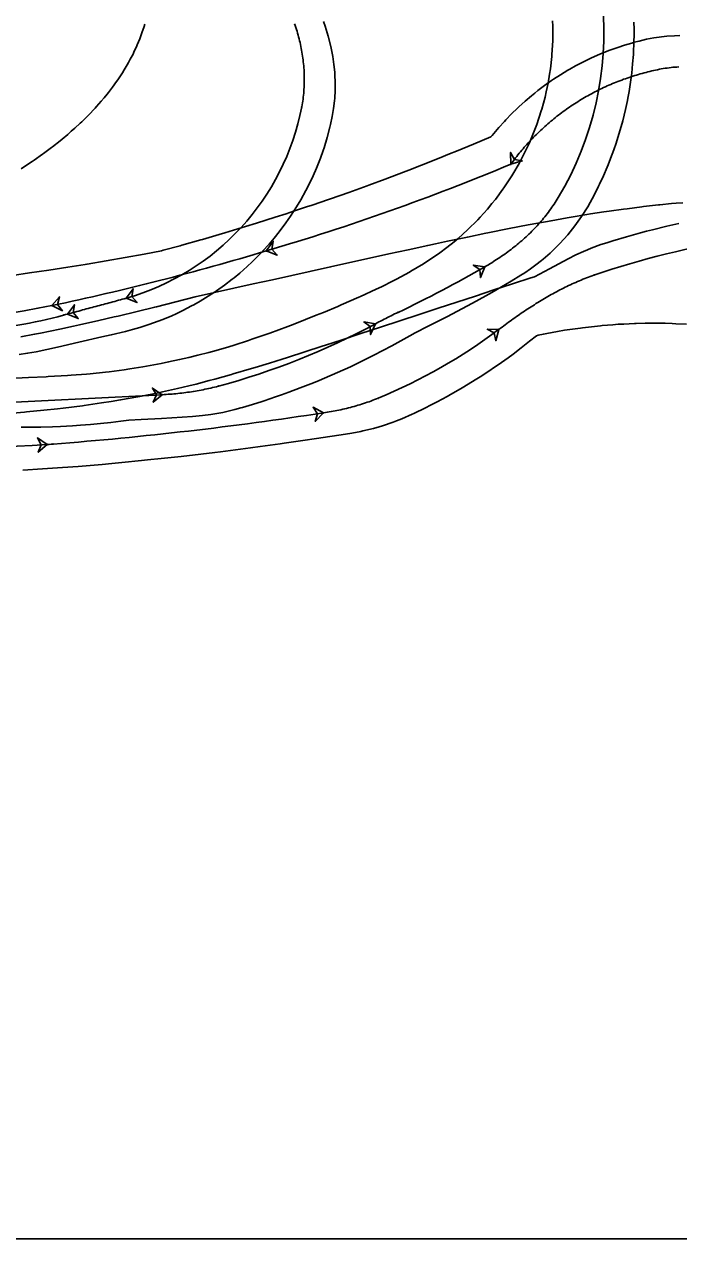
# Model space of a CAD drawing. Extents: x 973688 to 979179, y 703586 to 707602.
# Drawn here: x 977809.3 to 977920.5, y 704205.4 to 704411.9 of the extents above; entities that cross this region are included whole.
import ezdxf

# ---------------------------------------------------------------- set-up
doc = ezdxf.new("R2010")
doc.units = 0
for name, color, linetype in [('0-NPLT', 7, 'Continuous'), ('NB Left', 7, 'Continuous'), ('NO PLOT', 7, 'Continuous'), ('SB Left', 7, 'Continuous')]:
    doc.layers.add(name, color=color, linetype=linetype)

msp = doc.modelspace()

# ---------------------------------------------------------------- linework, layer by layer
at = {"layer": '0-NPLT'}
for points in [[(977806.68, 704351.66), (977810, 704351.82), (977812.99, 704351.96), (977813.32, 704351.98), (977816.6, 704352.17), (977817.26, 704352.21), (977819.86, 704352.42), (977820.5, 704352.47), (977823.07, 704352.74), (977823.71, 704352.82), (977826.25, 704353.15), (977827.2, 704353.29), (977829.41, 704353.64), (977830.67, 704353.86), (977832.56, 704354.21), (977833.81, 704354.47), (977835.68, 704354.87), (977837.24, 704355.23), (977838.79, 704355.61), (977840.64, 704356.09), (977841.87, 704356.43), (977844.02, 704357.06), (977844.93, 704357.33), (977847.37, 704358.12), (977847.97, 704358.32), (977851.01, 704359.38), (977854.06, 704360.5), (977854.97, 704360.85), (977857.1, 704361.67), (977858.92, 704362.4), (977860.14, 704362.9), (977862.56, 704363.91), (977863.16, 704364.17), (977866.15, 704365.48), (977866.45, 704365.62), (977869.1, 704366.85), (977869.98, 704367.26), (977871.99, 704368.27), (977872.56, 704368.56), (977874.73, 704369.74), (977875, 704369.89), (977877.11, 704371.15), (977877.37, 704371.31), (977879.16, 704372.49), (977879.91, 704373.02), (977881.13, 704373.94), (977882.33, 704374.89), (977883.03, 704375.48), (977884.62, 704376.91), (977886.35, 704378.64), (977886.77, 704379.08), (977887.99, 704380.45), (977888.78, 704381.39), (977889.35, 704382.11), (977890.63, 704383.82), (977890.8, 704384.07), (977892.15, 704386.11), (977892.31, 704386.37), (977893.38, 704388.21), (977893.82, 704389.01), (977894.5, 704390.37), (977895.14, 704391.75), (977895.51, 704392.59), (977896.29, 704394.57), (977896.39, 704394.85), (977897.16, 704397.16), (977897.24, 704397.45), (977897.8, 704399.51), (977898.01, 704400.39), (977898.32, 704401.88), (977898.58, 704403.38), (977898.71, 704404.28), (977898.95, 704406.4), (977898.98, 704406.7), (977899.12, 704409.13), (977899.12, 704409.44), (977899.12, 704411.58), (977899.09, 704412.49)], [(977912.91, 704412.23), (977912.93, 704411.06), (977912.93, 704410.27), (977912.91, 704408.71), (977912.84, 704407.13), (977912.81, 704406.74), (977912.69, 704405.16), (977912.53, 704403.59), (977912.48, 704403.2), (977912.33, 704402.03), (977912.08, 704400.46), (977911.87, 704399.3), (977911.79, 704398.91), (977911.47, 704397.37), (977911, 704395.45), (977910.58, 704393.92), (977910, 704392.04), (977909.88, 704391.66), (977909.5, 704390.54), (977908.95, 704389.06), (977908.51, 704387.96), (977908.36, 704387.59), (977907.74, 704386.14), (977907.08, 704384.71), (977906.91, 704384.35), (977906.2, 704382.94), (977905.06, 704380.86), (977904.02, 704379.18), (977902.88, 704377.59), (977901.65, 704376.07), (977900.34, 704374.62), (977899.51, 704373.79), (977898.65, 704372.99), (977897.47, 704371.97), (977897.17, 704371.73), (977896.25, 704371), (977895.31, 704370.31), (977894.35, 704369.65), (977893.7, 704369.22), (977892.04, 704368.22), (977891.05, 704367.63), (977888.74, 704366.3), (977887.75, 704365.74), (977885.46, 704364.47), (977884.48, 704363.93), (977881.21, 704362.2), (977877.93, 704360.53), (977875.71, 704359.41), (977874.79, 704358.91), (977871.75, 704357.23), (977870.23, 704356.42), (977868.7, 704355.63), (977866.55, 704354.56), (977865.63, 704354.11), (977864.7, 704353.67), (977862.53, 704352.68), (977860.33, 704351.73), (977859.39, 704351.34), (977858.44, 704350.95), (977856.2, 704350.07), (977854.27, 704349.35), (977852.98, 704348.88), (977852, 704348.54), (977850.03, 704347.88), (977849.7, 704347.77), (977848.05, 704347.25), (977846.39, 704346.75), (977846.06, 704346.65), (977845.05, 704346.38), (977843.71, 704346.05), (977843.03, 704345.9), (977842.34, 704345.77), (977840.97, 704345.54), (977839.59, 704345.35), (977837.86, 704345.18), (977836.11, 704345.07), (977832.62, 704344.88), (977829.14, 704344.7), (977827.06, 704344.59), (977825.69, 704344.4), (977823.97, 704344.2), (977822.25, 704344.01), (977820.54, 704343.85), (977818.84, 704343.72), (977817.48, 704343.62), (977815.45, 704343.51), (977814.1, 704343.45), (977812.09, 704343.39), (977810.41, 704343.37), (977808.74, 704343.37)], [(977887.58, 704370.67), (977887.87, 704370.84), (977888.16, 704371.01), (977888.44, 704371.18), (977888.73, 704371.35), (977889.01, 704371.53), (977889.29, 704371.7), (977889.57, 704371.88), (977889.85, 704372.07), (977890.13, 704372.25), (977890.41, 704372.44), (977890.68, 704372.63), (977890.95, 704372.82), (977891.23, 704373.01), (977891.49, 704373.21), (977891.76, 704373.41), (977892.03, 704373.61), (977892.29, 704373.81), (977892.55, 704374.02), (977892.81, 704374.23), (977893.07, 704374.44), (977893.33, 704374.65), (977893.58, 704374.87), (977893.84, 704375.08), (977894.09, 704375.3), (977894.33, 704375.53), (977894.58, 704375.75), (977894.82, 704375.98), (977895.06, 704376.21), (977895.3, 704376.44), (977895.54, 704376.68), (977895.77, 704376.91), (977896.01, 704377.15), (977896.24, 704377.4), (977896.46, 704377.64), (977896.69, 704377.89), (977896.91, 704378.14), (977897.13, 704378.39), (977897.34, 704378.64), (977897.56, 704378.9), (977897.77, 704379.16), (977897.97, 704379.42), (977898.18, 704379.68), (977898.38, 704379.95), (977898.58, 704380.21), (977898.77, 704380.48), (977898.96, 704380.76), (977899.15, 704381.03), (977899.34, 704381.31), (977899.52, 704381.59), (977899.7, 704381.87), (977899.88, 704382.15), (977900.05, 704382.44)], [(977887.58, 704370.67), (977885.6, 704370.93), (977886.72, 704370.17), (977886.81, 704368.82), (977887.58, 704370.67)], [(977868.97, 704360.95), (977869.26, 704361.11), (977869.56, 704361.27), (977869.85, 704361.42), (977870.15, 704361.58), (977870.44, 704361.73), (977870.74, 704361.88), (977871.04, 704362.03), (977871.34, 704362.18), (977871.63, 704362.33), (977871.93, 704362.48), (977872.23, 704362.63), (977872.53, 704362.77), (977872.83, 704362.91)], [(977868.97, 704360.95), (977867, 704361.28), (977868.09, 704360.48), (977868.14, 704359.13), (977868.97, 704360.95)], [(977832.72, 704348.91), (977831.07, 704350.04), (977831.73, 704348.86), (977831.2, 704347.61), (977832.72, 704348.91)], [(977832.72, 704348.91), (977833.06, 704348.93), (977833.39, 704348.95), (977833.72, 704348.97), (977834.05, 704348.99), (977834.39, 704349.02), (977834.72, 704349.05), (977835.05, 704349.08), (977835.38, 704349.11), (977835.71, 704349.15), (977836.05, 704349.18), (977836.38, 704349.22), (977836.71, 704349.26), (977837.04, 704349.31), (977837.37, 704349.36), (977837.7, 704349.4), (977838.03, 704349.46), (977838.36, 704349.51), (977838.68, 704349.57), (977839.01, 704349.63), (977839.34, 704349.69), (977839.67, 704349.75), (977839.99, 704349.82), (977840.32, 704349.89), (977840.64, 704349.96), (977840.97, 704350.03), (977841.29, 704350.11), (977841.62, 704350.19), (977841.94, 704350.27), (977842.26, 704350.36)]]:
    msp.add_lwpolyline(points, dxfattribs=at)
for points in [[(977887.58, 704370.67), (977885.6, 704370.93), (977886.72, 704370.17), (977886.81, 704368.82)], [(977868.97, 704360.95), (977867, 704361.28), (977868.09, 704360.48), (977868.14, 704359.13)], [(977832.72, 704348.91), (977831.07, 704350.04), (977831.73, 704348.86), (977831.2, 704347.61)]]:
    msp.add_lwpolyline(points, close=True, dxfattribs=at)
for centre in [(977900.05, 704382.44), (977900.05, 704382.44), (977887.58, 704370.67), (977887.58, 704370.67), (977872.83, 704362.91), (977872.83, 704362.91), (977868.97, 704360.95), (977868.97, 704360.95), (977842.26, 704350.36), (977842.26, 704350.36), (977832.72, 704348.91), (977832.72, 704348.91)]:
    msp.add_circle(centre, 0.0417, dxfattribs=at)
for centre, radius, start, end in [((977853, 704410.55), 54.81, 329.1428, 40.9126), ((977780.42, 704556.5), 214.52, 295.5175, 299.9692), ((977809.53, 704471.86), 125.84, 285.0795, 298.1905), ((977575.91, 709194.83), 4852.72, 271.30863, 273.03356)]:
    msp.add_arc(centre, radius, start, end, dxfattribs=at)
at = {"layer": 'NB Left'}
for points in [[(977807.27, 704369.19), (977810.19, 704369.6), (977813.44, 704370.08), (977816.69, 704370.59), (977819.62, 704371.06), (977819.94, 704371.12), (977823.19, 704371.67), (977826.44, 704372.24), (977829.68, 704372.82), (977832.59, 704373.38), (977832.91, 704373.46), (977835.77, 704374.24), (977836.08, 704374.33), (977839.26, 704375.22), (977839.57, 704375.31), (977842.43, 704376.14), (977843.38, 704376.42), (977845.59, 704377.09), (977846.86, 704377.48), (977848.76, 704378.06), (977851.91, 704379.06), (977853.8, 704379.67), (977855.05, 704380.09), (977857.25, 704380.82), (977858.19, 704381.13), (977861, 704382.1), (977861.31, 704382.2), (977864.43, 704383.3), (977867.54, 704384.42), (977867.85, 704384.53), (977870.64, 704385.56), (977873.73, 704386.73), (977874.65, 704387.09), (977876.8, 704387.92), (977879.81, 704389.11), (977881.58, 704389.83), (977882.76, 704390.31), (977885.66, 704391.51), (977888.58, 704392.74), (977888.83, 704392.95), (977889.97, 704394.31), (977890.9, 704395.37), (977891.14, 704395.62), (977892.11, 704396.64), (977893.11, 704397.62), (977893.37, 704397.86), (977894.41, 704398.81), (977895.49, 704399.73), (977896.04, 704400.18), (977896.59, 704400.62), (977897.73, 704401.48), (977898.91, 704402.32), (977899.21, 704402.52), (977900.43, 704403.31), (977901.68, 704404.07), (977902, 704404.26), (977902.98, 704404.8), (977904.32, 704405.5), (977905.35, 704406.01), (977905.7, 704406.17), (977907.14, 704406.8), (977908.62, 704407.4), (977909, 704407.54), (977910.15, 704407.95), (977911.33, 704408.34), (977912.54, 704408.69), (977912.95, 704408.81), (977913.77, 704409.02), (977915.02, 704409.32), (977916.3, 704409.57), (977917.17, 704409.7), (977917.6, 704409.75), (977918.48, 704409.85), (977919.81, 704409.93), (977920.7, 704409.95)], [(977920.54, 704404.63), (977920.21, 704404.61), (977919.87, 704404.59), (977919.54, 704404.56), (977919.21, 704404.52), (977918.88, 704404.48), (977918.55, 704404.44), (977918.22, 704404.39), (977917.89, 704404.34), (977917.56, 704404.28), (977917.23, 704404.22), (977916.91, 704404.15), (977916.58, 704404.08), (977916.26, 704404.01), (977915.93, 704403.94), (977915.61, 704403.86), (977915.28, 704403.78), (977914.96, 704403.7), (977914.64, 704403.62), (977914.32, 704403.53), (977913.99, 704403.44), (977913.67, 704403.35), (977913.35, 704403.25), (977913.04, 704403.16), (977912.72, 704403.06), (977912.4, 704402.95), (977912.08, 704402.85), (977911.77, 704402.74), (977911.45, 704402.63), (977911.14, 704402.52), (977910.83, 704402.4), (977910.52, 704402.29), (977910.2, 704402.16), (977909.89, 704402.04), (977909.59, 704401.92), (977909.28, 704401.79), (977908.97, 704401.66), (977908.67, 704401.53), (977908.36, 704401.39), (977908.06, 704401.25), (977907.75, 704401.11), (977907.45, 704400.97), (977907.15, 704400.82), (977906.85, 704400.68), (977906.56, 704400.53), (977906.26, 704400.37), (977905.97, 704400.22), (977905.67, 704400.06), (977905.38, 704399.9), (977905.09, 704399.74), (977904.8, 704399.58), (977904.51, 704399.41), (977904.22, 704399.24), (977903.94, 704399.07), (977903.65, 704398.9), (977903.37, 704398.72), (977903.09, 704398.54), (977902.81, 704398.36), (977902.53, 704398.18), (977902.25, 704397.99), (977901.97, 704397.81), (977901.7, 704397.62), (977901.43, 704397.42), (977901.16, 704397.23), (977900.89, 704397.03), (977900.62, 704396.84), (977900.35, 704396.64), (977900.09, 704396.43), (977899.83, 704396.23), (977899.56, 704396.02), (977899.3, 704395.81), (977899.05, 704395.6), (977898.79, 704395.39), (977898.54, 704395.17), (977898.28, 704394.95), (977898.03, 704394.73), (977897.78, 704394.51), (977897.54, 704394.29), (977897.29, 704394.06), (977897.05, 704393.84), (977896.81, 704393.61), (977896.57, 704393.38), (977896.33, 704393.14), (977896.09, 704392.91), (977895.86, 704392.67), (977895.63, 704392.43), (977895.39, 704392.19), (977895.17, 704391.95), (977894.94, 704391.7), (977894.72, 704391.46), (977894.49, 704391.21), (977894.27, 704390.96), (977894.06, 704390.7), (977893.84, 704390.45), (977893.62, 704390.2), (977893.41, 704389.94), (977893.2, 704389.68), (977893, 704389.42), (977892.79, 704389.16), (977892.59, 704388.89), (977892.38, 704388.63), (977892.19, 704388.36), (977891.99, 704388.09)], [(977891.99, 704388.09), (977893.91, 704388.65), (977892.58, 704388.9), (977891.94, 704390.09), (977891.99, 704388.09)], [(977921.23, 704381.55), (977920.09, 704381.46), (977919.28, 704381.39), (977917.3, 704381.19), (977917.06, 704381.16), (977914.54, 704380.88), (977914.27, 704380.85), (977911.73, 704380.53), (977911.15, 704380.45), (977908.72, 704380.11), (977907.78, 704379.97), (977905.55, 704379.63), (977904.9, 704379.53), (977902.25, 704379.09), (977901.58, 704378.98), (977898.82, 704378.49), (977895.28, 704377.84), (977894.92, 704377.77), (977891.68, 704377.15), (977888.1, 704376.43), (977887.74, 704376.36), (977884.6, 704375.71), (977881.19, 704374.99), (977879.19, 704374.56), (977877.85, 704374.27), (977874.54, 704373.55), (977871.23, 704372.83), (977867.93, 704372.1), (977864.63, 704371.37), (977861.33, 704370.64), (977858.04, 704369.92), (977854.75, 704369.19), (977851.46, 704368.46), (977848.17, 704367.74), (977844.89, 704367.01), (977841.6, 704366.29), (977838.3, 704365.56), (977835.04, 704364.71), (977831.77, 704363.87), (977831.44, 704363.79), (977828.49, 704363.06), (977825.21, 704362.27), (977824.56, 704362.12), (977821.93, 704361.51), (977818.64, 704360.78), (977817.65, 704360.56), (977815.34, 704360.06), (977812.03, 704359.37), (977811.04, 704359.17), (977808.71, 704358.75)], [(977850.41, 704373.35), (977852.28, 704372.63), (977851.37, 704373.63), (977851.59, 704374.97), (977850.41, 704373.35)], [(977813.97, 704364.05), (977815.77, 704363.19), (977814.95, 704364.26), (977815.27, 704365.57), (977813.97, 704364.05)]]:
    msp.add_lwpolyline(points, dxfattribs=at)
for points in [[(977891.99, 704388.09), (977893.91, 704388.65), (977892.58, 704388.9), (977891.94, 704390.09)], [(977850.41, 704373.35), (977852.28, 704372.63), (977851.37, 704373.63), (977851.59, 704374.97)], [(977813.97, 704364.05), (977815.77, 704363.19), (977814.95, 704364.26), (977815.27, 704365.57)]]:
    msp.add_lwpolyline(points, close=True, dxfattribs=at)
for centre in [(977891.99, 704388.09), (977891.99, 704388.09), (977850.41, 704373.35), (977850.41, 704373.35), (977813.97, 704364.05), (977813.97, 704364.05)]:
    msp.add_circle(centre, 0.0417, dxfattribs=at)
for centre, radius, start, end in [((977735.89, 704762.39), 405.55, 286.4038, 292.6385), ((977720.71, 704805.55), 451.24, 281.9269, 286.7041), ((977750.53, 704689.04), 331.12, 267.7291, 281.0455)]:
    msp.add_arc(centre, radius, start, end, dxfattribs=at)
at = {"layer": 'NO PLOT'}
msp.add_lwpolyline([(977518.51, 704645.43), (978198.51, 704645.43), (978198.51, 704205.43), (977518.51, 704205.43)], close=True, dxfattribs=at)
at = {"layer": 'SB Left'}
for points in [[(977860.13, 704412.37), (977860.43, 704411.53), (977860.95, 704409.84), (977861.38, 704408.12), (977861.72, 704406.38), (977861.91, 704405.06), (977862.04, 704403.74), (977862.07, 704403.3), (977862.13, 704401.97), (977862.12, 704400.64), (977862.05, 704399.32), (977862.02, 704398.88), (977861.86, 704397.54), (977861.64, 704396.18), (977861.35, 704394.84), (977861.24, 704394.39), (977860.77, 704392.61), (977860.23, 704390.86), (977860.08, 704390.42), (977859.61, 704389.12), (977858.93, 704387.4), (977858.38, 704386.13), (977857.99, 704385.29), (977857.16, 704383.64), (977856.26, 704382.01), (977855.55, 704380.82), (977854.54, 704379.26), (977853.74, 704378.11), (977852.63, 704376.62), (977851.76, 704375.53), (977850.89, 704374.51), (977850.62, 704374.2), (977849.5, 704372.99), (977848.34, 704371.81), (977848.04, 704371.52), (977847.14, 704370.68), (977845.89, 704369.59), (977844.94, 704368.79), (977844.62, 704368.54), (977843.3, 704367.53), (977841.95, 704366.57), (977841.61, 704366.34), (977840.56, 704365.66), (977839.15, 704364.8), (977838.07, 704364.19), (977837.7, 704363.99), (977836.23, 704363.22), (977835.1, 704362.68), (977834.35, 704362.34), (977832.81, 704361.7), (977830.47, 704360.83), (977828.89, 704360.32), (977827.69, 704359.98), (977826.48, 704359.66), (977824.06, 704359.08), (977822.46, 704358.72), (977818.53, 704357.82), (977814.9, 704356.98), (977813.1, 704356.57), (977811.3, 704356.21), (977809.85, 704355.95), (977808.4, 704355.72)], [(977808.75, 704387.33), (977809.5, 704387.82), (977810.6, 704388.55), (977810.96, 704388.79), (977812.38, 704389.79), (977812.55, 704389.91), (977813.91, 704390.93), (977814.08, 704391.06), (977815.39, 704392.09), (977815.71, 704392.35), (977816.66, 704393.15), (977817.27, 704393.68), (977817.88, 704394.22), (977818.77, 704395.05), (977819.06, 704395.32), (977820.2, 704396.45), (977821.3, 704397.61), (977821.56, 704397.9), (977822.35, 704398.79), (977822.86, 704399.4), (977823.36, 704400.01), (977823.57, 704400.28), (977824.27, 704401.19), (977824.95, 704402.13), (977825.15, 704402.42), (977825.62, 704403.12), (977825.95, 704403.63), (977826.28, 704404.16), (977826.76, 704404.96), (977826.99, 704405.37), (977827.3, 704405.94), (977827.76, 704406.82), (977827.9, 704407.12), (977828.41, 704408.22), (977828.48, 704408.38), (977828.89, 704409.38), (977829.16, 704410.07), (977829.28, 704410.42), (977829.65, 704411.51), (977829.76, 704411.89)], [(977855.23, 704411.97), (977855.34, 704411.65), (977855.44, 704411.33), (977855.54, 704411.01), (977855.64, 704410.7), (977855.73, 704410.38), (977855.82, 704410.05), (977855.91, 704409.73), (977855.99, 704409.41), (977856.07, 704409.09), (977856.15, 704408.76), (977856.22, 704408.44), (977856.29, 704408.11), (977856.36, 704407.78), (977856.42, 704407.46), (977856.48, 704407.13), (977856.53, 704406.8), (977856.58, 704406.47), (977856.63, 704406.14), (977856.67, 704405.81), (977856.71, 704405.48), (977856.75, 704405.15), (977856.78, 704404.81), (977856.8, 704404.48), (977856.83, 704404.15), (977856.84, 704403.82), (977856.86, 704403.48), (977856.87, 704403.15), (977856.88, 704402.82), (977856.88, 704402.48), (977856.88, 704402.15), (977856.87, 704401.82), (977856.86, 704401.48), (977856.84, 704401.15), (977856.82, 704400.82), (977856.8, 704400.49), (977856.77, 704400.15), (977856.74, 704399.82), (977856.7, 704399.49), (977856.66, 704399.16), (977856.61, 704398.83), (977856.56, 704398.5), (977856.5, 704398.17), (977856.44, 704397.84)], [(977806.04, 704345.67), (977809.33, 704345.95), (977809.66, 704345.98), (977812.61, 704346.27), (977814.91, 704346.52), (977815.89, 704346.63), (977819.15, 704347.04), (977819.48, 704347.08), (977822.41, 704347.5), (977824.03, 704347.75), (977825.65, 704348.01), (977828.56, 704348.53), (977828.89, 704348.59), (977832.11, 704349.24), (977832.75, 704349.38), (977835.31, 704349.95), (977837.23, 704350.41), (977838.5, 704350.72), (977840.72, 704351.3), (977841.67, 704351.56), (977844.5, 704352.35), (977844.81, 704352.44), (977847.92, 704353.35), (977848.53, 704353.54), (977850.98, 704354.29), (977853.1, 704354.95), (977854, 704355.23), (977856.97, 704356.19), (977859.89, 704357.13), (977860.47, 704357.32), (977863.15, 704358.2), (977866.49, 704359.3), (977869.82, 704360.39), (977873.12, 704361.46), (977876.39, 704362.53), (977879.62, 704363.59), (977882.81, 704364.64), (977885.98, 704365.68), (977889.12, 704366.71), (977892.25, 704367.73), (977895.39, 704368.76), (977896.02, 704368.97), (977898.53, 704370.3), (977901.73, 704372.02), (977903.02, 704372.67), (977904.33, 704373.27), (977904.99, 704373.54), (977905.65, 704373.81), (977907.31, 704374.42), (977908.31, 704374.74), (977909.32, 704375.05), (977911.67, 704375.76), (977914.05, 704376.42), (977915.07, 704376.69), (977916.09, 704376.96), (977918.49, 704377.55), (977920.56, 704378.02)], [(977889.97, 704360.01), (977890.24, 704360.21), (977890.5, 704360.41), (977890.77, 704360.61), (977891.04, 704360.81), (977891.31, 704361.01), (977891.58, 704361.21), (977891.85, 704361.4), (977892.12, 704361.6), (977892.39, 704361.79), (977892.66, 704361.98), (977892.93, 704362.18), (977893.21, 704362.37), (977893.48, 704362.56), (977893.75, 704362.75), (977894.03, 704362.93), (977894.31, 704363.12), (977894.58, 704363.31), (977894.86, 704363.49), (977895.14, 704363.67), (977895.42, 704363.85), (977895.7, 704364.03), (977895.98, 704364.21), (977896.26, 704364.39), (977896.55, 704364.57), (977896.83, 704364.74), (977897.12, 704364.91), (977897.4, 704365.09), (977897.69, 704365.26), (977897.98, 704365.42), (977898.26, 704365.59), (977898.55, 704365.76), (977898.84, 704365.92), (977899.14, 704366.08), (977899.43, 704366.24), (977899.72, 704366.4), (977900.02, 704366.56), (977900.31, 704366.71), (977900.61, 704366.86), (977900.91, 704367.01), (977901.2, 704367.16), (977901.5, 704367.31), (977901.8, 704367.45), (977902.11, 704367.59), (977902.41, 704367.73), (977902.71, 704367.87), (977903.02, 704368), (977903.32, 704368.14), (977903.63, 704368.27), (977903.94, 704368.4), (977904.25, 704368.52), (977904.56, 704368.65), (977904.87, 704368.77), (977905.18, 704368.89), (977905.49, 704369), (977905.8, 704369.11), (977906.12, 704369.23)], [(977826.58, 704365.31), (977828.44, 704364.57), (977827.54, 704365.58), (977827.77, 704366.92), (977826.58, 704365.31)], [(977826.58, 704365.31), (977826.26, 704365.22), (977825.94, 704365.13), (977825.62, 704365.04), (977825.29, 704364.95), (977824.97, 704364.86), (977824.65, 704364.77), (977824.33, 704364.68), (977824.01, 704364.6), (977823.69, 704364.51), (977823.37, 704364.42), (977823.04, 704364.34), (977822.72, 704364.25), (977822.4, 704364.16), (977822.08, 704364.08), (977821.76, 704363.99), (977821.43, 704363.91), (977821.11, 704363.82), (977820.79, 704363.73), (977820.47, 704363.65), (977820.14, 704363.56), (977819.82, 704363.48), (977819.5, 704363.39), (977819.18, 704363.31), (977818.86, 704363.22), (977818.53, 704363.13), (977818.21, 704363.05), (977817.89, 704362.96), (977817.57, 704362.87), (977817.25, 704362.78), (977816.93, 704362.7), (977816.6, 704362.61)], [(977816.6, 704362.61), (977818.46, 704361.85), (977817.57, 704362.87), (977817.81, 704364.2), (977816.6, 704362.61)], [(977816.6, 704362.61), (977816.28, 704362.52), (977815.96, 704362.43)], [(977921.86, 704360.88), (977920.03, 704360.97), (977919.42, 704361), (977918.2, 704361.04), (977916.37, 704361.06), (977914.84, 704361.05), (977913.31, 704361.02), (977913.01, 704361.01), (977911.17, 704360.92), (977910.25, 704360.87), (977909.34, 704360.81), (977907.5, 704360.65), (977907.2, 704360.62), (977905.67, 704360.46), (977904.15, 704360.28), (977903.85, 704360.24), (977902.03, 704359.98), (977901.12, 704359.85), (977899.92, 704359.65), (977898.11, 704359.33), (977897.52, 704359.21), (977896.62, 704359.01), (977896.33, 704358.89), (977895.18, 704357.98), (977893.76, 704356.87), (977892.36, 704355.8), (977891.52, 704355.18), (977889.84, 704353.99), (977889.56, 704353.8), (977887.89, 704352.68), (977886.78, 704351.95), (977885.94, 704351.42), (977883.99, 704350.23), (977883.71, 704350.06), (977881.46, 704348.78), (977881.18, 704348.62), (977879.48, 704347.71), (977878.34, 704347.12), (977877.49, 704346.69), (977875.47, 704345.72), (977875.19, 704345.59), (977873.44, 704344.81), (977872.56, 704344.45), (977871.97, 704344.23), (977870.18, 704343.62), (977869.58, 704343.43), (977868.66, 704343.18), (977866.81, 704342.74), (977866.5, 704342.67), (977864.93, 704342.39), (977863.17, 704342.1), (977859.67, 704341.56), (977859.33, 704341.51), (977856.22, 704341.05), (977853.48, 704340.66), (977852.8, 704340.56), (977849.4, 704340.09), (977847.71, 704339.87), (977846.02, 704339.65), (977842.65, 704339.22), (977841.64, 704339.1), (977839.29, 704338.81), (977835.93, 704338.42), (977832.57, 704338.06), (977830.21, 704337.81), (977829.21, 704337.7), (977825.85, 704337.37), (977824.17, 704337.21), (977822.49, 704337.06), (977819.13, 704336.76), (977818.45, 704336.7), (977815.76, 704336.52), (977812.4, 704336.28), (977809.05, 704336.05)], [(977889.97, 704360.01), (977887.97, 704360.04), (977889.17, 704359.41), (977889.43, 704358.09), (977889.97, 704360.01)], [(977860.13, 704345.82), (977860.46, 704345.87), (977860.79, 704345.92), (977861.12, 704345.98), (977861.45, 704346.03), (977861.77, 704346.09), (977862.1, 704346.16), (977862.43, 704346.22), (977862.76, 704346.29), (977863.08, 704346.36), (977863.41, 704346.43), (977863.73, 704346.5), (977864.06, 704346.58), (977864.38, 704346.66), (977864.7, 704346.74), (977865.02, 704346.83), (977865.35, 704346.92), (977865.67, 704347.01), (977865.99, 704347.1), (977866.31, 704347.2), (977866.62, 704347.29), (977866.94, 704347.4), (977867.26, 704347.5), (977867.57, 704347.61), (977867.89, 704347.72), (977868.2, 704347.83), (977868.52, 704347.95), (977868.83, 704348.07), (977869.14, 704348.19), (977869.45, 704348.31)], [(977860.13, 704345.82), (977858.38, 704346.78), (977859.14, 704345.67), (977858.75, 704344.37), (977860.13, 704345.82)], [(977813.17, 704340.44), (977811.51, 704341.56), (977812.17, 704340.38), (977811.66, 704339.13), (977813.17, 704340.44)], [(977813.17, 704340.44), (977813.5, 704340.46), (977813.83, 704340.48), (977814.16, 704340.51)]]:
    msp.add_lwpolyline(points, dxfattribs=at)
for points in [[(977826.58, 704365.31), (977828.44, 704364.57), (977827.54, 704365.58), (977827.77, 704366.92)], [(977816.6, 704362.61), (977818.46, 704361.85), (977817.57, 704362.87), (977817.81, 704364.2)], [(977889.97, 704360.01), (977887.97, 704360.04), (977889.17, 704359.41), (977889.43, 704358.09)], [(977860.13, 704345.82), (977858.38, 704346.78), (977859.14, 704345.67), (977858.75, 704344.37)], [(977813.17, 704340.44), (977811.51, 704341.56), (977812.17, 704340.38), (977811.66, 704339.13)]]:
    msp.add_lwpolyline(points, close=True, dxfattribs=at)
for centre in [(977856.44, 704397.84), (977856.44, 704397.84), (977906.12, 704369.23), (977906.12, 704369.23), (977826.58, 704365.31), (977826.58, 704365.31), (977815.96, 704362.43), (977815.96, 704362.43), (977816.6, 704362.61), (977816.6, 704362.61), (977889.97, 704360.01), (977889.97, 704360.01), (977869.45, 704348.31), (977869.45, 704348.31), (977860.13, 704345.82), (977860.13, 704345.82), (977813.17, 704340.44), (977813.17, 704340.44), (977814.16, 704340.51), (977814.16, 704340.51)]:
    msp.add_circle(centre, 0.0417, dxfattribs=at)
for centre, radius, start, end in [((977815.17, 704405.76), 42.03, 285.7565, 349.1492), ((977952.06, 704235.71), 141.19, 98.58, 108.9884), ((977797.34, 704429.82), 69.92, 272.4166, 285.4473), ((977834.02, 704434.31), 93, 292.3872, 306.9825), ((977766, 704958.76), 620.13, 274.45441, 278.73061), ((977734.13, 705652.21), 1314.15, 266.30667, 273.44793)]:
    msp.add_arc(centre, radius, start, end, dxfattribs=at)

doc.saveas('drawing.dxf')
